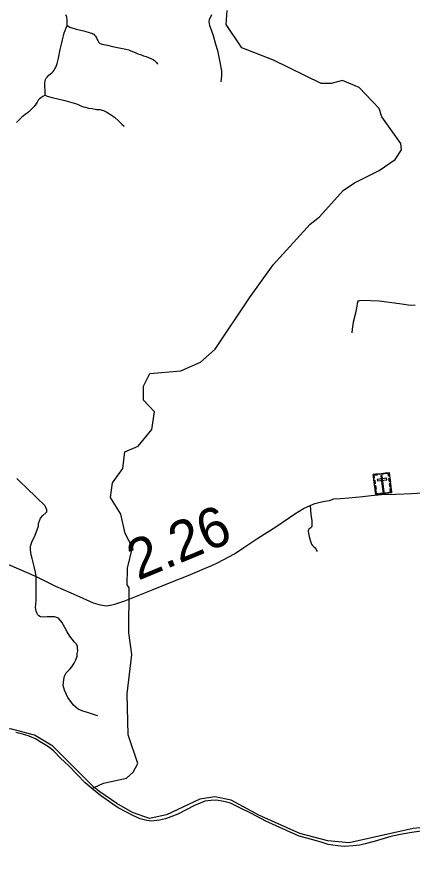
# Model space of a CAD drawing. Extents: x 2290615 to 2522933, y 819489 to 1012715.
# Drawn here: x 2336214 to 2341135, y 873554 to 883997 of the extents above; entities that cross this region are included whole.
import ezdxf

# ---------------------------------------------------------------- set-up
doc = ezdxf.new("R2010")
doc.units = 0
for name, color, linetype in [('Exist Boundary Political CountyLine', 7, 'Continuous'), ('Exist Cultural Cemetery CELL', 7, 'Continuous'), ('Exist Hydrographic Creek Single Shore', 7, 'Continuous'), ('Exist Hydrographic Misc Water Feature', 7, 'Continuous'), ('Exist Road Non-System Type 51', 7, 'Continuous'), ('Exist Road Secondary Mileage Hundredths English Label', 7, 'Continuous'), ('Exist Road Secondary Type 51 Attributed', 7, 'Continuous')]:
    doc.layers.add(name, color=color, linetype=linetype)

msp = doc.modelspace()

# ---------------------------------------------------------------- linework, layer by layer
at = {"layer": 'Exist Boundary Political CountyLine'}
msp.add_lwpolyline([(2341331, 873865), (2341131, 873838), (2341010, 873815), (2340868, 873787), (2340661, 873723), (2340551, 873695), (2340483, 873680), (2340401, 873669), (2340288, 873664), (2340207, 873671), (2340089, 873688), (2340013, 873711), (2339887, 873749), (2339728, 873793), (2339569, 873861), (2339312, 873976), (2339135, 874072), (2338988, 874146), (2338873, 874203), (2338789, 874224), (2338695, 874241), (2338627, 874236), (2338553, 874227), (2338498, 874204), (2338426, 874172), (2338219, 874067), (2338132, 874030), (2338064, 874009), (2337992, 873990), (2337892, 873977), (2337832, 873985), (2337750, 874008), (2337658, 874050), (2337579, 874089), (2337474, 874146), (2337408, 874191), (2337255, 874299), (2337168, 874367), (2337063, 874455), (2336962, 874562), (2336860, 874667), (2336759, 874761), (2336674, 874850), (2336608, 874904), (2336503, 874968), (2336445, 875002), (2336427, 875011), (2336366, 875035), (2336302, 875056), (2336252, 875071), (2336200, 875083)], dxfattribs=at)
at = {"layer": 'Exist Cultural Cemetery CELL'}
for points in [[(2340651, 878297), (2340848, 878321), (2340879, 878069), (2340682, 878044)], [(2340854, 878278), (2340842, 878277), (2340839, 878309), (2340798, 878304), (2340797, 878315), (2340848, 878321)], [(2340656, 878254), (2340667, 878256), (2340663, 878288), (2340704, 878292), (2340702, 878304), (2340651, 878297)], [(2340665, 878181), (2340660, 878224), (2340671, 878225), (2340676, 878182)], [(2340700, 878235), (2340702, 878216), (2340819, 878230), (2340816, 878249)], [(2340724, 878306), (2340776, 878313), (2340777, 878301), (2340726, 878295)], [(2340763, 878281), (2340744, 878279), (2340769, 878078), (2340787, 878080)], [(2340851, 878205), (2340846, 878248), (2340857, 878249), (2340863, 878206)], [(2340673, 878114), (2340668, 878157), (2340679, 878158), (2340685, 878115)], [(2340846, 878065), (2340845, 878076), (2340867, 878079), (2340862, 878119), (2340873, 878120), (2340879, 878069)], [(2340859, 878139), (2340854, 878182), (2340865, 878183), (2340871, 878140)], [(2340715, 878049), (2340713, 878060), (2340691, 878057), (2340686, 878097), (2340675, 878096), (2340682, 878045)], [(2340737, 878063), (2340822, 878073), (2340823, 878062), (2340739, 878052)]]:
    msp.add_lwpolyline(points, close=True, dxfattribs=at)
at = {"layer": 'Exist Hydrographic Creek Single Shore'}
for points in [[(2337177, 874396), (2337291, 874451), (2337581, 874512), (2337664, 874587), (2337721, 874698), (2337600, 875054), (2337586, 875562), (2337646, 876054), (2337610, 876322), (2337611, 876886), (2337586, 876921), (2337592, 877128), (2337655, 877387), (2337562, 877560), (2337509, 877801), (2337381, 878009), (2337404, 878194), (2337535, 878370), (2337558, 878578), (2337723, 878647), (2337896, 878857), (2337927, 879075), (2337792, 879221), (2337789, 879398), (2337871, 879555), (2338254, 879588), (2338502, 879696), (2338684, 879858), (2339109, 880496), (2339404, 880908), (2339864, 881413), (2339980, 881506), (2340276, 881833), (2340417, 881928), (2340723, 882081), (2340921, 882218), (2341003, 882342), (2340994, 882418), (2340756, 882749), (2340722, 882856), (2340477, 883118), (2340268, 883202), (2340127, 883166), (2340002, 883165), (2339407, 883455), (2339013, 883610), (2338818, 883901), (2338833, 884075)], [(2337177, 874396), (2337149, 874382)]]:
    msp.add_lwpolyline(points, dxfattribs=at)
at = {"layer": 'Exist Hydrographic Misc Water Feature'}
for points in [[(2337177, 874396), (2337080, 874493), (2336663, 874911), (2336435, 875048), (2336137, 875130), (2335761, 875117), (2335080, 874996), (2334629, 874811)], [(2339190, 874072), (2339134, 874101), (2338884, 874240), (2338680, 874282), (2338491, 874252), (2338078, 874057), (2337864, 874011), (2337652, 874084), (2337461, 874196), (2337249, 874342), (2337177, 874396)], [(2343758, 873554), (2343400, 873655), (2342602, 873852), (2341970, 873968), (2341149, 873887), (2340349, 873708), (2340085, 873734), (2339738, 873826), (2339228, 874051), (2339190, 874072)]]:
    msp.add_lwpolyline(points, dxfattribs=at)
at = {"layer": 'Exist Road Non-System Type 51'}
for points in [[(2336842, 883888), (2336842, 883917), (2336842, 883959), (2336836, 883991), (2336823, 884020)], [(2338638, 884021), (2338624, 883994), (2338609, 883965), (2338605, 883939), (2338614, 883890), (2338633, 883834), (2338659, 883762), (2338687, 883657), (2338713, 883577), (2338742, 883432), (2338760, 883325), (2338762, 883263), (2338753, 883185)], [(2336568, 883022), (2336566, 883070), (2336561, 883139), (2336561, 883174), (2336566, 883197), (2336572, 883218), (2336580, 883231), (2336593, 883246), (2336614, 883271), (2336651, 883300), (2336666, 883317), (2336679, 883333), (2336689, 883348), (2336695, 883363), (2336708, 883390), (2336718, 883415), (2336731, 883480), (2336754, 883589), (2336771, 883656), (2336781, 883712), (2336794, 883761), (2336804, 883796), (2336815, 883828), (2336829, 883861), (2336842, 883888)], [(2336842, 883888), (2336860, 883876), (2336876, 883866), (2336897, 883859), (2336954, 883844), (2337050, 883821), (2337126, 883799), (2337146, 883793), (2337160, 883786), (2337173, 883779), (2337183, 883769), (2337194, 883755), (2337205, 883736), (2337214, 883715), (2337221, 883700), (2337225, 883692), (2337230, 883684), (2337236, 883676), (2337243, 883670), (2337251, 883666), (2337262, 883660), (2337276, 883657), (2337343, 883642), (2337407, 883627), (2337489, 883610), (2337572, 883595), (2337608, 883585), (2337635, 883573), (2337665, 883561), (2337694, 883548), (2337720, 883534), (2337748, 883526), (2337773, 883518), (2337792, 883512), (2337824, 883503), (2337853, 883491), (2337884, 883477), (2337912, 883464), (2337928, 883452), (2337945, 883438), (2337953, 883426), (2337967, 883408)], [(2336568, 883022), (2336539, 883004), (2336512, 882989), (2336495, 882976), (2336478, 882958), (2336466, 882935), (2336451, 882907), (2336432, 882880), (2336399, 882847), (2336363, 882815), (2336342, 882798), (2336319, 882782), (2336277, 882746), (2336256, 882727), (2336233, 882701), (2336212, 882682)], [(2336568, 883022), (2336594, 883008), (2336653, 882990), (2336810, 882953), (2336900, 882928), (2336955, 882913), (2336993, 882897), (2337013, 882888), (2337031, 882881), (2337039, 882877), (2337068, 882870), (2337106, 882861), (2337151, 882853), (2337207, 882844), (2337247, 882841), (2337293, 882828), (2337335, 882810), (2337369, 882790), (2337429, 882746), (2337484, 882699), (2337523, 882659), (2337549, 882635)], [(2341171, 880402), (2341086, 880404), (2340978, 880420), (2340722, 880453), (2340511, 880464), (2340478, 880459), (2340467, 880457), (2340460, 880453), (2340455, 880446), (2340453, 880439), (2340451, 880427), (2340446, 880393), (2340430, 880306), (2340400, 880193), (2340387, 880108), (2340384, 880062)], [(2337221, 875289), (2337195, 875298), (2337094, 875331), (2337034, 875350), (2336976, 875374), (2336919, 875421), (2336848, 875518), (2336807, 875608), (2336792, 875668), (2336800, 875744), (2336807, 875786), (2336829, 875824), (2336874, 875873), (2336898, 875901), (2336929, 875945), (2336949, 875989), (2336964, 876032), (2336966, 876066), (2336973, 876100), (2336971, 876134), (2336969, 876158), (2336952, 876185), (2336932, 876207), (2336902, 876243), (2336875, 876282), (2336842, 876338), (2336810, 876390), (2336773, 876455), (2336751, 876487), (2336734, 876507), (2336710, 876514), (2336686, 876522), (2336650, 876524), (2336590, 876523), (2336542, 876520), (2336510, 876524), (2336490, 876536), (2336476, 876548), (2336468, 876565), (2336453, 876595), (2336447, 876641), (2336454, 876721), (2336456, 876855), (2336455, 877027), (2336446, 877078), (2336429, 877152), (2336405, 877251), (2336394, 877297), (2336385, 877356), (2336386, 877402), (2336400, 877453), (2336443, 877541), (2336483, 877651), (2336484, 877685), (2336496, 877719), (2336510, 877751), (2336539, 877787), (2336575, 877817), (2336589, 877833), (2336587, 877856), (2336576, 877884), (2336562, 877908), (2336468, 878002), (2336418, 878050), (2336378, 878088), (2336214, 878247)], [(2339864, 877908), (2339875, 877797), (2339884, 877717), (2339884, 877651), (2339880, 877642), (2339873, 877633), (2339850, 877613), (2339846, 877607), (2339842, 877594), (2339844, 877562), (2339854, 877523), (2339864, 877476), (2339876, 877442), (2339883, 877428), (2339895, 877410), (2339906, 877400), (2339927, 877383), (2339934, 877371), (2339939, 877361), (2339943, 877351), (2339953, 877338)]]:
    msp.add_lwpolyline(points, dxfattribs=at)
at = {"layer": 'Exist Road Secondary Type 51 Attributed'}
msp.add_lwpolyline([(2336017, 877216), (2336455, 877027), (2336696, 876904), (2336885, 876820), (2337072, 876741), (2337166, 876696), (2337250, 876673), (2337330, 876660), (2337380, 876668), (2337448, 876683), (2337558, 876722), (2337703, 876780), (2337910, 876863), (2338137, 876953), (2338348, 877040), (2338550, 877124), (2338642, 877161), (2338710, 877194), (2338783, 877235), (2338923, 877307), (2339038, 877385), (2339213, 877503), (2339436, 877646), (2339675, 877806), (2339783, 877873), (2339864, 877908), (2339925, 877936), (2339989, 877950), (2340046, 877963), (2340107, 877974), (2340161, 877991), (2340244, 877997), (2340347, 878006), (2340520, 878022), (2340626, 878035), (2340753, 878046), (2340931, 878053), (2341126, 878060), (2341268, 878067)], dxfattribs=at)

# ---------------------------------------------------------------- texts
at = {"layer": 'Exist Road Secondary Mileage Hundredths English Label'}
msp.add_text('2.26', height=500, rotation=22.5958, dxfattribs=at).set_placement((2337722, 876971))

doc.saveas('drawing.dxf')
